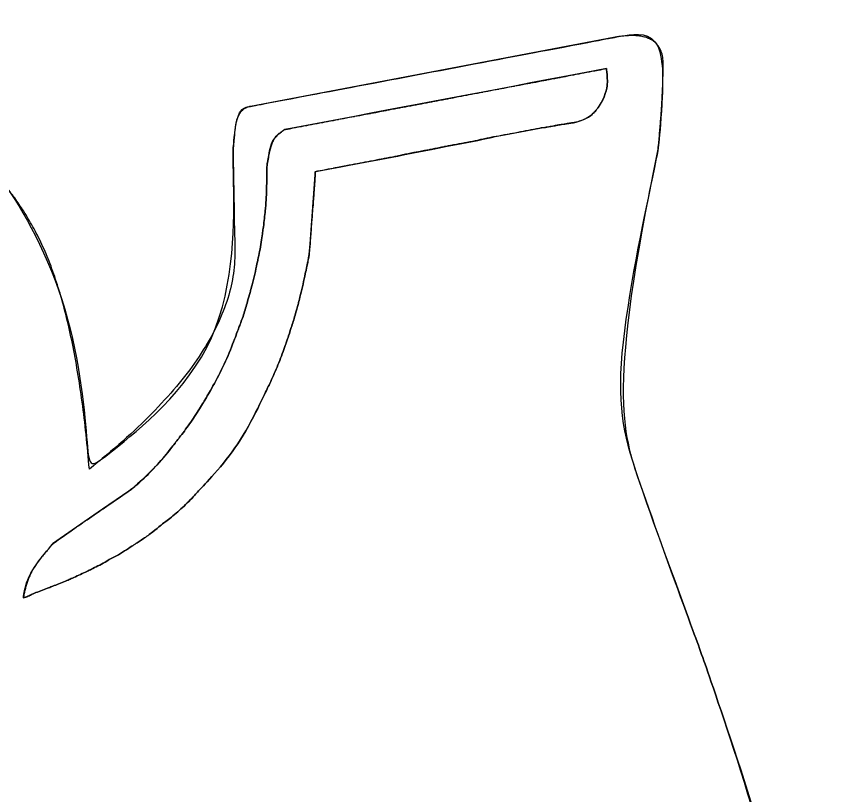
# Model space of a CAD drawing. Extents: x 6541740 to 6566395, y 5525066 to 5530361.
# Drawn here: x 6565595.775 to 6565597.946, y 5527567.964 to 5527570.033 of the extents above; entities that cross this region are included whole.
import ezdxf

# ---------------------------------------------------------------- set-up
doc = ezdxf.new("R2010")
doc.units = 0
doc.layers.add('TOR_PS_P-chodniki i place ładunkowe', color=7, linetype='Continuous')

msp = doc.modelspace()

# ---------------------------------------------------------------- linework, layer by layer
at = {"layer": 'TOR_PS_P-chodniki i place ładunkowe'}
for p, q in [((6565597.3632, 5527569.9769), (6565596.3978, 5527569.7939)), ((6565597.3341, 5527569.8092), (6565597.334, 5527569.8092)), ((6565597.2574, 5527569.7504), (6565597.2645, 5527569.7518)), ((6565596.8315, 5527569.6707), (6565596.8742, 5527569.6788))]:
    msp.add_line(p, q, dxfattribs=at)
for points in [[(6565597.3445, 5527569.8943), (6565597.3131, 5527569.8884), (6565597.2713, 5527569.8805), (6565597.2287, 5527569.8724), (6565597.1855, 5527569.8642), (6565597.1429, 5527569.8561), (6565597.1002, 5527569.848), (6565597.0582, 5527569.8401), (6565597.0157, 5527569.832), (6565596.9722, 5527569.8238), (6565596.9299, 5527569.8157), (6565596.8872, 5527569.8077), (6565596.8455, 5527569.7997), (6565596.8026, 5527569.7916), (6565596.7597, 5527569.7835), (6565596.7176, 5527569.7755), (6565596.6748, 5527569.7674), (6565596.6321, 5527569.7593), (6565596.589, 5527569.7511), (6565596.5467, 5527569.7431), (6565596.5046, 5527569.7351), (6565596.4885, 5527569.7321)], [(6565597.0446, 5527569.7125), (6565597.0873, 5527569.7205), (6565597.1301, 5527569.7287), (6565597.1721, 5527569.7366)], [(6565596.9165, 5527569.6873), (6565596.9596, 5527569.6954), (6565597.0022, 5527569.7035)], [(6565596.5539, 5527569.4005), (6565596.5562, 5527569.4281), (6565596.5606, 5527569.4897), (6565596.5658, 5527569.551), (6565596.5699, 5527569.6127), (6565596.57, 5527569.6201), (6565596.5759, 5527569.6213), (6565596.6184, 5527569.6293), (6565596.634, 5527569.6323), (6565596.6607, 5527569.6373), (6565596.7031, 5527569.6454), (6565596.7463, 5527569.6536), (6565596.7889, 5527569.6616)], [(6565596.0825, 5527568.7767), (6565596.0738, 5527568.7707), (6565596.0043, 5527568.7233), (6565595.9346, 5527568.6756), (6565595.8716, 5527568.6305)]]:
    msp.add_lwpolyline(points, dxfattribs=at)
for points, degree in [([(6565593.1907, 5527569.186), (6565593.1907, 5527569.186), (6565592.2538, 5527569.0084), (6565592.2538, 5527569.0084), (6565592.2538, 5527569.0084), (6565592.2538, 5527569.0084), (6565592.1826, 5527568.9798), (6565592.2199, 5527568.8248), (6565592.2199, 5527568.8248), (6565592.2438, 5527568.7377), (6565592.4655, 5527568.4565), (6565592.5247, 5527568.1442), (6565592.5247, 5527568.1442), (6565592.6035, 5527567.7681), (6565592.5673, 5527567.6), (6565592.5477, 5527567.296), (6565592.5477, 5527567.296), (6565592.4461, 5527566.0627), (6565592.9952, 5527565.5826), (6565593.0875, 5527565.5009), (6565593.0875, 5527565.5009), (6565593.6269, 5527564.949), (6565594.5471, 5527565.1697), (6565594.5471, 5527565.1697), (6565594.5471, 5527565.1697), (6565594.5471, 5527565.1697), (6565595.1612, 5527565.2787), (6565595.5768, 5527565.6647), (6565595.5768, 5527565.6647), (6565595.5768, 5527565.6647), (6565595.8566, 5527565.8405), (6565595.9162, 5527566.2894), (6565595.9162, 5527566.2894), (6565595.9434, 5527566.5106), (6565596.0632, 5527566.7253), (6565596.0224, 5527566.9402), (6565596.0224, 5527566.9402), (6565596.0224, 5527566.9402), (6565595.9738, 5527567.4383), (6565595.394, 5527567.3138), (6565595.394, 5527567.3138), (6565595.394, 5527567.3138), (6565594.9572, 5527567.1994), (6565594.6005, 5527566.74), (6565594.6005, 5527566.74), (6565594.6005, 5527566.74), (6565594.5466, 5527566.7066), (6565594.423, 5527566.43), (6565594.423, 5527566.43), (6565594.1392, 5527565.9917), (6565593.7083, 5527566.3718), (6565593.8728, 5527566.7553), (6565593.8728, 5527566.7553), (6565594.0244, 5527567.2454), (6565594.4034, 5527567.4177), (6565594.5964, 5527567.5307), (6565594.5964, 5527567.5307), (6565594.9957, 5527567.7222), (6565595.3106, 5527567.7123), (6565595.3106, 5527567.7123), (6565595.3106, 5527567.7123), (6565595.3106, 5527567.7123), (6565596.5787, 5527567.9916), (6565596.7959, 5527566.9641), (6565596.7959, 5527566.9641), (6565596.9645, 5527566.0744), (6565596.0054, 5527565.0928), (6565595.0524, 5527564.8814), (6565595.0524, 5527564.8814), (6565594.6258, 5527564.8006), (6565594.1745, 5527564.7995), (6565593.8372, 5527564.9277), (6565593.8372, 5527564.9277), (6565593.5818, 5527565.0254), (6565593.4935, 5527564.8474), (6565593.7051, 5527564.7021), (6565593.7051, 5527564.7021), (6565593.7051, 5527564.7021), (6565594.3023, 5527564.3246), (6565595.4825, 5527564.5483), (6565595.4825, 5527564.5483), (6565596.5681, 5527564.7459), (6565598.0083, 5527565.8108), (6565597.8228, 5527567.5121), (6565597.8228, 5527567.5121), (6565597.8228, 5527567.5121), (6565597.7862, 5527567.79), (6565597.5976, 5527568.3381), (6565597.5976, 5527568.3381), (6565597.4238, 5527568.8126), (6565597.3494, 5527569.0434), (6565597.4817, 5527569.6759), (6565597.4817, 5527569.6759), (6565597.4953, 5527569.8099), (6565597.496, 5527570.002), (6565597.3632, 5527569.9769), (6565597.3632, 5527569.9769), (6565597.3632, 5527569.9769), (6565596.3978, 5527569.7939), (6565596.3978, 5527569.7939), (6565596.3978, 5527569.7939), (6565596.3612, 5527569.787), (6565596.3515, 5527569.6773), (6565596.3515, 5527569.6773), (6565596.3515, 5527569.6773), (6565596.3515, 5527569.6773), (6565596.3608, 5527569.1412), (6565595.9692, 5527568.8292), (6565595.9692, 5527568.8292), (6565595.9335, 5527569.2598), (6565595.7207, 5527569.6579), (6565595.6232, 5527569.6471), (6565595.6232, 5527569.6471), (6565595.6232, 5527569.6471), (6565594.9235, 5527569.5144), (6565594.9235, 5527569.5144), (6565594.9235, 5527569.5144), (6565594.9014, 5527569.5026), (6565594.8763, 5527569.3977), (6565594.8779, 5527569.3515), (6565594.8779, 5527569.3515), (6565594.9165, 5527569.0671), (6565594.8937, 5527568.9013), (6565594.8439, 5527568.7229), (6565594.8439, 5527568.7229), (6565594.8036, 5527569.0994), (6565594.4882, 5527569.4319), (6565594.4438, 5527569.4235), (6565594.4438, 5527569.4235), (6565594.4438, 5527569.4235), (6565593.8169, 5527569.3047), (6565593.8169, 5527569.3047), (6565593.8169, 5527569.3047), (6565593.7651, 5527569.2949), (6565593.7568, 5527569.139), (6565593.7568, 5527569.139), (6565593.7568, 5527569.139), (6565593.7568, 5527569.139), (6565593.8143, 5527568.8353), (6565593.6363, 5527568.4483), (6565593.6363, 5527568.4483), (6565593.6273, 5527568.6924), (6565593.3158, 5527569.2097), (6565593.1907, 5527569.186), (6565593.1907, 5527569.186), (6565593.1907, 5527569.186), (6565593.1907, 5527569.186), (6565593.1907, 5527569.186)], 3), ([(6565597.4817, 5527569.6759), (6565597.4953, 5527569.8099), (6565597.496, 5527570.002), (6565597.3632, 5527569.9769)], 2), ([(6565597.334, 5527569.8092), (6565597.347, 5527569.837), (6565597.3476, 5527569.8665), (6565597.3459, 5527569.883), (6565597.3459, 5527569.883), (6565597.3453, 5527569.8904), (6565597.3445, 5527569.8943), (6565597.3445, 5527569.8943), (6565597.3445, 5527569.8943), (6565597.3445, 5527569.8943), (6565597.3131, 5527569.8884), (6565597.3131, 5527569.8884), (6565597.3131, 5527569.8884), (6565597.3131, 5527569.8884), (6565597.2713, 5527569.8805), (6565597.2713, 5527569.8805), (6565597.2713, 5527569.8805), (6565597.2713, 5527569.8805), (6565597.2287, 5527569.8724), (6565597.2287, 5527569.8724), (6565597.2287, 5527569.8724), (6565597.2287, 5527569.8724), (6565597.1855, 5527569.8642), (6565597.1855, 5527569.8642), (6565597.1855, 5527569.8642), (6565597.1855, 5527569.8642), (6565597.1429, 5527569.8561), (6565597.1429, 5527569.8561), (6565597.1429, 5527569.8561), (6565597.1429, 5527569.8561), (6565597.1002, 5527569.848), (6565597.1002, 5527569.848), (6565597.1002, 5527569.848), (6565597.1002, 5527569.848), (6565597.0582, 5527569.8401), (6565597.0582, 5527569.8401), (6565597.0582, 5527569.8401), (6565597.0582, 5527569.8401), (6565597.0157, 5527569.832), (6565597.0157, 5527569.832), (6565597.0157, 5527569.832), (6565597.0157, 5527569.832), (6565596.9722, 5527569.8238), (6565596.9722, 5527569.8238), (6565596.9722, 5527569.8238), (6565596.9722, 5527569.8238), (6565596.9299, 5527569.8157), (6565596.9299, 5527569.8157), (6565596.9299, 5527569.8157), (6565596.9299, 5527569.8157), (6565596.8872, 5527569.8077), (6565596.8872, 5527569.8077), (6565596.8872, 5527569.8077), (6565596.8872, 5527569.8077), (6565596.8455, 5527569.7997), (6565596.8455, 5527569.7997), (6565596.8455, 5527569.7997), (6565596.8455, 5527569.7997), (6565596.8026, 5527569.7916), (6565596.8026, 5527569.7916), (6565596.8026, 5527569.7916), (6565596.8026, 5527569.7916), (6565596.7597, 5527569.7835), (6565596.7597, 5527569.7835), (6565596.7597, 5527569.7835), (6565596.7597, 5527569.7835), (6565596.7176, 5527569.7755), (6565596.7176, 5527569.7755), (6565596.7176, 5527569.7755), (6565596.7176, 5527569.7755), (6565596.6748, 5527569.7674), (6565596.6748, 5527569.7674), (6565596.6748, 5527569.7674), (6565596.6748, 5527569.7674), (6565596.6321, 5527569.7593), (6565596.6321, 5527569.7593), (6565596.6321, 5527569.7593), (6565596.6321, 5527569.7593), (6565596.589, 5527569.7511), (6565596.589, 5527569.7511), (6565596.589, 5527569.7511), (6565596.589, 5527569.7511), (6565596.5467, 5527569.7431), (6565596.5467, 5527569.7431), (6565596.5467, 5527569.7431), (6565596.5467, 5527569.7431), (6565596.5046, 5527569.7351), (6565596.5046, 5527569.7351), (6565596.5046, 5527569.7351), (6565596.5046, 5527569.7351), (6565596.4885, 5527569.7321), (6565596.4885, 5527569.7321), (6565596.4885, 5527569.7321), (6565596.4885, 5527569.7321), (6565596.4522, 5527569.7062), (6565596.4433, 5527569.6447), (6565596.4433, 5527569.6447), (6565596.4419, 5527569.6411), (6565596.4418, 5527569.636), (6565596.4417, 5527569.6319), (6565596.4417, 5527569.6319), (6565596.4416, 5527569.6171), (6565596.4415, 5527569.6028), (6565596.4409, 5527569.5873), (6565596.4409, 5527569.5873), (6565596.4407, 5527569.5676), (6565596.4394, 5527569.549), (6565596.4383, 5527569.5284), (6565596.4383, 5527569.5284), (6565596.436, 5527569.5064), (6565596.4338, 5527569.4851), (6565596.4305, 5527569.4622), (6565596.4305, 5527569.4622), (6565596.4274, 5527569.4389), (6565596.4235, 5527569.4146), (6565596.4181, 5527569.3896), (6565596.4181, 5527569.3896), (6565596.4123, 5527569.3622), (6565596.4063, 5527569.3331), (6565596.3983, 5527569.3051), (6565596.3983, 5527569.3051), (6565596.3886, 5527569.2707), (6565596.3787, 5527569.2355), (6565596.3648, 5527569.2005), (6565596.3648, 5527569.2005), (6565596.3424, 5527569.1386), (6565596.3145, 5527569.079), (6565596.2805, 5527569.0199), (6565596.2805, 5527569.0199), (6565596.256, 5527568.9795), (6565596.2294, 5527568.9398), (6565596.1998, 5527568.9019), (6565596.1998, 5527568.9019), (6565596.165, 5527568.8572), (6565596.126, 5527568.8147), (6565596.0825, 5527568.7767), (6565596.0825, 5527568.7767), (6565596.0825, 5527568.7767), (6565596.0738, 5527568.7707), (6565596.0738, 5527568.7707), (6565596.0738, 5527568.7707), (6565596.0738, 5527568.7707), (6565596.0043, 5527568.7233), (6565596.0043, 5527568.7233), (6565596.0043, 5527568.7233), (6565596.0043, 5527568.7233), (6565595.9346, 5527568.6756), (6565595.9346, 5527568.6756), (6565595.9346, 5527568.6756), (6565595.9346, 5527568.6756), (6565595.8716, 5527568.6305), (6565595.8716, 5527568.6305), (6565595.8716, 5527568.6305), (6565595.8716, 5527568.6305), (6565595.8039, 5527568.5496), (6565595.7935, 5527568.4869), (6565595.7935, 5527568.4869), (6565595.7987, 5527568.4888), (6565595.8057, 5527568.4914), (6565595.8129, 5527568.4947), (6565595.8129, 5527568.4947), (6565595.8267, 5527568.501), (6565595.8439, 5527568.5075), (6565595.8641, 5527568.5151), (6565595.8641, 5527568.5151), (6565595.8794, 5527568.5211), (6565595.8971, 5527568.528), (6565595.9155, 5527568.5359), (6565595.9155, 5527568.5359), (6565595.9323, 5527568.5434), (6565595.9503, 5527568.5516), (6565595.9688, 5527568.5606), (6565595.9688, 5527568.5606), (6565595.9872, 5527568.5699), (6565596.0063, 5527568.5789), (6565596.0254, 5527568.5908), (6565596.0254, 5527568.5908), (6565596.0465, 5527568.6015), (6565596.0676, 5527568.6153), (6565596.0892, 5527568.6287), (6565596.0892, 5527568.6287), (6565596.1129, 5527568.6443), (6565596.138, 5527568.6623), (6565596.1618, 5527568.6822), (6565596.1618, 5527568.6822), (6565596.1957, 5527568.7077), (6565596.2298, 5527568.7389), (6565596.2619, 5527568.7737), (6565596.2619, 5527568.7737), (6565596.3262, 5527568.8424), (6565596.387, 5527568.928), (6565596.4387, 5527569.0355), (6565596.4387, 5527569.0355), (6565596.459, 5527569.0776), (6565596.4781, 5527569.1234), (6565596.4959, 5527569.1739), (6565596.4959, 5527569.1739), (6565596.5064, 5527569.2057), (6565596.5166, 5527569.2384), (6565596.5258, 5527569.2732), (6565596.5258, 5527569.2732), (6565596.5326, 5527569.2998), (6565596.5393, 5527569.3285), (6565596.5456, 5527569.3576), (6565596.5456, 5527569.3576), (6565596.5485, 5527569.3713), (6565596.5516, 5527569.3863), (6565596.5539, 5527569.4005), (6565596.5539, 5527569.4005), (6565596.5539, 5527569.4005), (6565596.5562, 5527569.4281), (6565596.5562, 5527569.4281), (6565596.5562, 5527569.4281), (6565596.5562, 5527569.4281), (6565596.5606, 5527569.4897), (6565596.5606, 5527569.4897), (6565596.5606, 5527569.4897), (6565596.5606, 5527569.4897), (6565596.5658, 5527569.551), (6565596.5658, 5527569.551), (6565596.5658, 5527569.551), (6565596.5658, 5527569.551), (6565596.5699, 5527569.6127), (6565596.5699, 5527569.6127), (6565596.5699, 5527569.6127), (6565596.5699, 5527569.6127), (6565596.57, 5527569.6201), (6565596.57, 5527569.6201), (6565596.57, 5527569.6201), (6565596.57, 5527569.6201), (6565596.5759, 5527569.6213), (6565596.5759, 5527569.6213), (6565596.5759, 5527569.6213), (6565596.5759, 5527569.6213), (6565596.6184, 5527569.6293), (6565596.6184, 5527569.6293), (6565596.6184, 5527569.6293), (6565596.6184, 5527569.6293), (6565596.634, 5527569.6323), (6565596.634, 5527569.6323), (6565596.634, 5527569.6323), (6565596.634, 5527569.6323), (6565596.6607, 5527569.6373), (6565596.6607, 5527569.6373), (6565596.6607, 5527569.6373), (6565596.6607, 5527569.6373), (6565596.7031, 5527569.6454), (6565596.7031, 5527569.6454), (6565596.7031, 5527569.6454), (6565596.7031, 5527569.6454), (6565596.7463, 5527569.6536), (6565596.7463, 5527569.6536), (6565596.7463, 5527569.6536), (6565596.7463, 5527569.6536), (6565596.7889, 5527569.6616), (6565596.7889, 5527569.6616), (6565596.7889, 5527569.6616), (6565596.8023, 5527569.6652), (6565596.8174, 5527569.668), (6565596.8315, 5527569.6707), (6565596.8315, 5527569.6707), (6565596.8315, 5527569.6707), (6565596.8742, 5527569.6788), (6565596.8742, 5527569.6788), (6565596.8742, 5527569.6788), (6565596.8887, 5527569.6815), (6565596.9024, 5527569.6846), (6565596.9165, 5527569.6873), (6565596.9165, 5527569.6873), (6565596.9165, 5527569.6873), (6565596.9596, 5527569.6954), (6565596.9596, 5527569.6954), (6565596.9596, 5527569.6954), (6565596.9596, 5527569.6954), (6565597.0022, 5527569.7035), (6565597.0022, 5527569.7035), (6565597.0022, 5527569.7035), (6565597.0168, 5527569.7072), (6565597.0305, 5527569.7098), (6565597.0446, 5527569.7125), (6565597.0446, 5527569.7125), (6565597.0446, 5527569.7125), (6565597.0873, 5527569.7205), (6565597.0873, 5527569.7205), (6565597.0873, 5527569.7205), (6565597.0873, 5527569.7205), (6565597.1301, 5527569.7287), (6565597.1301, 5527569.7287), (6565597.1301, 5527569.7287), (6565597.1301, 5527569.7287), (6565597.1721, 5527569.7366), (6565597.1721, 5527569.7366), (6565597.1721, 5527569.7366), (6565597.1885, 5527569.7388), (6565597.2022, 5527569.7414), (6565597.2155, 5527569.744), (6565597.2155, 5527569.744), (6565597.2332, 5527569.7468), (6565597.2474, 5527569.7495), (6565597.2574, 5527569.7504), (6565597.2574, 5527569.7504), (6565597.2574, 5527569.7504), (6565597.2645, 5527569.7518), (6565597.2645, 5527569.7518), (6565597.2645, 5527569.7518), (6565597.2873, 5527569.7592), (6565597.3044, 5527569.7695), (6565597.3163, 5527569.7829), (6565597.3163, 5527569.7829), (6565597.3232, 5527569.7909), (6565597.3289, 5527569.8001), (6565597.3341, 5527569.8092), (6565597.3341, 5527569.8092), (6565597.3341, 5527569.8092), (6565597.334, 5527569.8092), (6565597.334, 5527569.8092)], 3), ([(6565597.334, 5527569.8092), (6565597.347, 5527569.837), (6565597.3476, 5527569.8665), (6565597.3459, 5527569.883), (6565597.3459, 5527569.883), (6565597.3453, 5527569.8904), (6565597.3445, 5527569.8943), (6565597.3445, 5527569.8943)], 3), ([(6565596.3978, 5527569.7939), (6565596.3612, 5527569.787), (6565596.3515, 5527569.6773), (6565596.3515, 5527569.6773)], 2), ([(6565597.2645, 5527569.7518), (6565597.2873, 5527569.7592), (6565597.3044, 5527569.7695), (6565597.3163, 5527569.7829), (6565597.3163, 5527569.7829), (6565597.3232, 5527569.7909), (6565597.3289, 5527569.8001), (6565597.3341, 5527569.8092)], 3), ([(6565597.1721, 5527569.7366), (6565597.1885, 5527569.7388), (6565597.2022, 5527569.7414), (6565597.2155, 5527569.744), (6565597.2155, 5527569.744), (6565597.2332, 5527569.7468), (6565597.2474, 5527569.7495), (6565597.2574, 5527569.7504)], 3), ([(6565596.4885, 5527569.7321), (6565596.4885, 5527569.7321), (6565596.4522, 5527569.7062), (6565596.4433, 5527569.6447)], 2), ([(6565597.0022, 5527569.7035), (6565597.0168, 5527569.7072), (6565597.0305, 5527569.7098), (6565597.0446, 5527569.7125)], 2), ([(6565596.8742, 5527569.6788), (6565596.8887, 5527569.6815), (6565596.9024, 5527569.6846), (6565596.9165, 5527569.6873)], 2), ([(6565596.3515, 5527569.6773), (6565596.3515, 5527569.6773), (6565596.3608, 5527569.1412), (6565595.9692, 5527568.8292)], 2), ([(6565596.7889, 5527569.6616), (6565596.8023, 5527569.6652), (6565596.8174, 5527569.668), (6565596.8315, 5527569.6707)], 2), ([(6565597.8228, 5527567.5121), (6565597.8228, 5527567.5121), (6565597.7862, 5527567.79), (6565597.5976, 5527568.3381), (6565597.5976, 5527568.3381), (6565597.4238, 5527568.8126), (6565597.3494, 5527569.0434), (6565597.4817, 5527569.6759)], 3), ([(6565595.9692, 5527568.8292), (6565595.9335, 5527569.2598), (6565595.7207, 5527569.6579), (6565595.6232, 5527569.6471)], 2), ([(6565596.4433, 5527569.6447), (6565596.4419, 5527569.6411), (6565596.4418, 5527569.636), (6565596.4417, 5527569.6319), (6565596.4417, 5527569.6319), (6565596.4416, 5527569.6171), (6565596.4415, 5527569.6028), (6565596.4409, 5527569.5873), (6565596.4409, 5527569.5873), (6565596.4407, 5527569.5676), (6565596.4394, 5527569.549), (6565596.4383, 5527569.5284), (6565596.4383, 5527569.5284), (6565596.436, 5527569.5064), (6565596.4338, 5527569.4851), (6565596.4305, 5527569.4622), (6565596.4305, 5527569.4622), (6565596.4274, 5527569.4389), (6565596.4235, 5527569.4146), (6565596.4181, 5527569.3896), (6565596.4181, 5527569.3896), (6565596.4123, 5527569.3622), (6565596.4063, 5527569.3331), (6565596.3983, 5527569.3051), (6565596.3983, 5527569.3051), (6565596.3886, 5527569.2707), (6565596.3787, 5527569.2355), (6565596.3648, 5527569.2005), (6565596.3648, 5527569.2005), (6565596.3424, 5527569.1386), (6565596.3145, 5527569.079), (6565596.2805, 5527569.0199), (6565596.2805, 5527569.0199), (6565596.256, 5527568.9795), (6565596.2294, 5527568.9398), (6565596.1998, 5527568.9019), (6565596.1998, 5527568.9019), (6565596.165, 5527568.8572), (6565596.126, 5527568.8147), (6565596.0825, 5527568.7767)], 3), ([(6565595.7935, 5527568.4869), (6565595.7987, 5527568.4888), (6565595.8057, 5527568.4914), (6565595.8129, 5527568.4947), (6565595.8129, 5527568.4947), (6565595.8267, 5527568.501), (6565595.8439, 5527568.5075), (6565595.8641, 5527568.5151), (6565595.8641, 5527568.5151), (6565595.8794, 5527568.5211), (6565595.8971, 5527568.528), (6565595.9155, 5527568.5359), (6565595.9155, 5527568.5359), (6565595.9323, 5527568.5434), (6565595.9503, 5527568.5516), (6565595.9688, 5527568.5606), (6565595.9688, 5527568.5606), (6565595.9872, 5527568.5699), (6565596.0063, 5527568.5789), (6565596.0254, 5527568.5908), (6565596.0254, 5527568.5908), (6565596.0465, 5527568.6015), (6565596.0676, 5527568.6153), (6565596.0892, 5527568.6287), (6565596.0892, 5527568.6287), (6565596.1129, 5527568.6443), (6565596.138, 5527568.6623), (6565596.1618, 5527568.6822), (6565596.1618, 5527568.6822), (6565596.1957, 5527568.7077), (6565596.2298, 5527568.7389), (6565596.2619, 5527568.7737), (6565596.2619, 5527568.7737), (6565596.3262, 5527568.8424), (6565596.387, 5527568.928), (6565596.4387, 5527569.0355), (6565596.4387, 5527569.0355), (6565596.459, 5527569.0776), (6565596.4781, 5527569.1234), (6565596.4959, 5527569.1739), (6565596.4959, 5527569.1739), (6565596.5064, 5527569.2057), (6565596.5166, 5527569.2384), (6565596.5258, 5527569.2732), (6565596.5258, 5527569.2732), (6565596.5326, 5527569.2998), (6565596.5393, 5527569.3285), (6565596.5456, 5527569.3576), (6565596.5456, 5527569.3576), (6565596.5485, 5527569.3713), (6565596.5516, 5527569.3863), (6565596.5539, 5527569.4005)], 3), ([(6565595.8716, 5527568.6305), (6565595.8716, 5527568.6305), (6565595.8039, 5527568.5496), (6565595.7935, 5527568.4869)], 2)]:
    msp.add_open_spline(points, degree=degree, dxfattribs=at)

# ---------------------------------------------------------------- texts
msp.add_text('Infrastruktura', height=1.040863, rotation=190.7332, dxfattribs=at).set_placement((6565597.1496, 5527571.9522))

doc.saveas('drawing.dxf')
